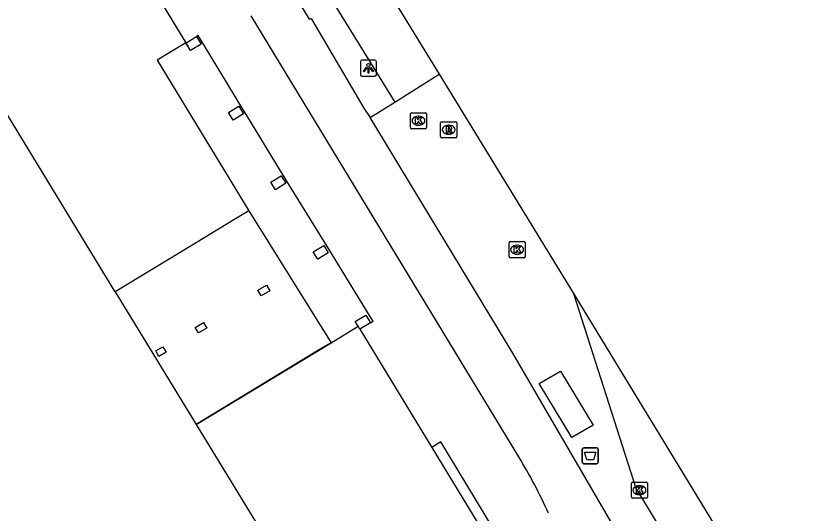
# Model space of a CAD drawing. Extents: x 159888 to 160757, y 384031 to 384746.
# Drawn here: x 160410.46 to 160459.47, y 384615.95 to 384646.9 of the extents above; entities that cross this region are included whole.
import ezdxf

# ---------------------------------------------------------------- set-up
doc = ezdxf.new("R2010")
doc.units = 0
for name, color, linetype in [('IMGEO_Afvalbak', 7, 'Continuous'), ('IMGEO_Fietspad_gesloten', 7, 'Continuous'), ('IMGEO_Kolk', 7, 'Continuous'), ('IMGEO_Lichtpunt', 7, 'Continuous'), ('IMGEO_OVBaan_gesloten', 7, 'Continuous'), ('IMGEO_Pand', 7, 'Continuous'), ('IMGEO_Pand_overbouw', 7, 'Continuous'), ('IMGEO_Rijbaan_lokaal_gesloten', 7, 'Continuous'), ('IMGEO_Rioolput', 7, 'Continuous'), ('IMGEO_Voetpad_gesloten', 7, 'Continuous'), ('IMGEO_Voetpad_onverhard', 7, 'Continuous'), ('IMGEO_Voetpad_open', 7, 'Continuous')]:
    doc.layers.add(name, color=color, linetype=linetype)

msp = doc.modelspace()

# ---------------------------------------------------------------- linework, layer by layer
at = {"layer": 'IMGEO_Afvalbak'}
for p, q in [((160445.673, 384619.128), (160445.673, 384619.928)), ((160445.673, 384619.928), (160445.673, 384619.128)), ((160445.773, 384620.028), (160446.563, 384620.028)), ((160446.563, 384620.028), (160445.773, 384620.028)), ((160446.663, 384619.928), (160446.663, 384619.128)), ((160446.663, 384619.128), (160446.663, 384619.928)), ((160446.563, 384619.028), (160445.773, 384619.028)), ((160445.773, 384619.028), (160446.563, 384619.028))]:
    msp.add_line(p, q, dxfattribs=at)
msp.add_lwpolyline([(160445.816, 384619.742), (160446.52, 384619.742), (160446.371, 384619.272), (160445.965, 384619.272), (160445.816, 384619.742)], dxfattribs=at)
for centre, start, end in [((160445.773, 384619.928), 90, 180), ((160445.773, 384619.928), 90, 180), ((160446.563, 384619.928), 0, 90), ((160446.563, 384619.928), 360, 90), ((160445.773, 384619.128), 180, 270), ((160445.773, 384619.128), 180, 270), ((160446.563, 384619.128), 270, 0), ((160446.563, 384619.128), 270, 0)]:
    msp.add_arc(centre, 0.1, start, end, dxfattribs=at)
at = {"layer": 'IMGEO_Fietspad_gesloten'}
for points in [[(160427.003, 384649.617), (160427.434, 384648.786), (160428.701, 384646.685), (160428.817, 384646.742), (160432.1, 384641.147), (160432.486, 384640.562)], [(160441.736, 384619.457), (160425.084, 384646.903)], [(160452.875, 384606.111), (160441.361, 384625.901), (160432.486, 384640.562)]]:
    msp.add_lwpolyline(points, dxfattribs=at)
msp.add_arc((160411.012, 384601.105), 35.788, 24.5051, 30.8503, dxfattribs=at)
at = {"layer": 'IMGEO_Kolk'}
for p, q in [((160434.992, 384639.946), (160434.992, 384640.798)), ((160435.067, 384640.872), (160435.919, 384640.872)), ((160435.48, 384640.652), (160435.505, 384640.652)), ((160435.993, 384640.798), (160435.993, 384639.946)), ((160435.503, 384640.092), (160435.478, 384640.092)), ((160435.919, 384639.872), (160435.067, 384639.872)), ((160441.122, 384631.922), (160441.122, 384632.774)), ((160441.197, 384632.848), (160442.049, 384632.848)), ((160441.61, 384632.628), (160441.635, 384632.628)), ((160442.123, 384632.774), (160442.123, 384631.922)), ((160442.049, 384631.848), (160441.197, 384631.848)), ((160441.633, 384632.068), (160441.608, 384632.068)), ((160448.727, 384616.959), (160448.727, 384617.811)), ((160448.802, 384617.885), (160449.654, 384617.885)), ((160449.215, 384617.665), (160449.24, 384617.665)), ((160449.728, 384617.811), (160449.728, 384616.959)), ((160449.238, 384617.105), (160449.213, 384617.105)), ((160449.654, 384616.885), (160448.802, 384616.885))]:
    msp.add_line(p, q, dxfattribs=at)
for points in [[(160434.992, 384639.946), (160434.992, 384640.798)], [(160435.067, 384640.872), (160435.919, 384640.872)], [(160435.313, 384640.572), (160435.436, 384640.572), (160435.436, 384640.421), (160435.566, 384640.572), (160435.73, 384640.572), (160435.584, 384640.421), (160435.737, 384640.172), (160435.585, 384640.172), (160435.5, 384640.336), (160435.436, 384640.269), (160435.436, 384640.172), (160435.313, 384640.172), (160435.313, 384640.572)], [(160435.993, 384640.798), (160435.993, 384639.946)], [(160435.919, 384639.872), (160435.067, 384639.872)], [(160441.122, 384631.922), (160441.122, 384632.774)], [(160441.197, 384632.848), (160442.049, 384632.848)], [(160442.123, 384632.774), (160442.123, 384631.922)], [(160441.443, 384632.548), (160441.566, 384632.548), (160441.566, 384632.397), (160441.696, 384632.548), (160441.86, 384632.548), (160441.714, 384632.397), (160441.867, 384632.148), (160441.715, 384632.148), (160441.63, 384632.312), (160441.566, 384632.245), (160441.566, 384632.148), (160441.443, 384632.148), (160441.443, 384632.548)], [(160442.049, 384631.848), (160441.197, 384631.848)], [(160448.727, 384616.959), (160448.727, 384617.811)], [(160448.802, 384617.885), (160449.654, 384617.885)], [(160449.048, 384617.585), (160449.171, 384617.585), (160449.171, 384617.434), (160449.301, 384617.585), (160449.465, 384617.585), (160449.319, 384617.434), (160449.472, 384617.185), (160449.32, 384617.185), (160449.235, 384617.349), (160449.171, 384617.282), (160449.171, 384617.185), (160449.048, 384617.185), (160449.048, 384617.585)], [(160449.728, 384617.811), (160449.728, 384616.959)], [(160449.654, 384616.885), (160448.802, 384616.885)]]:
    msp.add_lwpolyline(points, dxfattribs=at)
for centre, start, end in [((160435.069, 384640.796), 91.552, 178.448), ((160435.069, 384640.796), 91.552, 178.448), ((160435.917, 384640.796), 1.552, 88.448), ((160435.917, 384640.796), 1.552, 88.448), ((160435.069, 384639.948), 181.552, 268.448), ((160435.069, 384639.948), 181.552, 268.448), ((160435.917, 384639.948), 271.552, 358.448), ((160435.917, 384639.948), 271.552, 358.448), ((160441.199, 384632.772), 91.552, 178.448), ((160441.199, 384632.772), 91.552, 178.448), ((160442.047, 384632.772), 1.552, 88.448), ((160442.047, 384632.772), 1.552, 88.448), ((160441.199, 384631.924), 181.552, 268.448), ((160441.199, 384631.924), 181.552, 268.448), ((160442.047, 384631.924), 271.552, 358.448), ((160442.047, 384631.924), 271.552, 358.448), ((160448.804, 384617.809), 91.552, 178.448), ((160448.804, 384617.809), 91.552, 178.448), ((160449.652, 384617.809), 1.552, 88.448), ((160449.652, 384617.809), 1.552, 88.448), ((160448.804, 384616.961), 181.552, 268.448), ((160448.804, 384616.961), 181.552, 268.448), ((160449.652, 384616.961), 271.552, 358.448), ((160449.652, 384616.961), 271.552, 358.448)]:
    msp.add_arc(centre, 0.0765, start, end, dxfattribs=at)
for centre, major_axis, ratio, start_param, end_param in [((160435.479, 384640.372), (-0.387, 0.002), 0.722429, 4.712389, 7.853982), ((160435.504, 384640.372), (-0.39, 0.002), 0.717154, 1.570796, 4.712389), ((160441.609, 384632.348), (-0.387, 0.002), 0.722429, 4.712389, 7.853982), ((160441.634, 384632.348), (-0.39, 0.002), 0.717154, 1.570796, 4.712389), ((160449.214, 384617.385), (-0.387, 0.002), 0.722429, 4.712389, 7.853982), ((160449.239, 384617.385), (-0.39, 0.002), 0.717154, 1.570796, 4.712389)]:
    msp.add_ellipse(centre, major_axis=major_axis, ratio=ratio, start_param=start_param, end_param=end_param, dxfattribs=at)
at = {"layer": 'IMGEO_Lichtpunt'}
for p, q in [((160431.881, 384644.042), (160431.881, 384643.235)), ((160431.881, 384644.042), (160431.881, 384643.235)), ((160432.783, 384644.137), (160431.975, 384644.137)), ((160432.783, 384644.137), (160431.975, 384644.137)), ((160432.877, 384643.235), (160432.877, 384644.042)), ((160432.877, 384643.235), (160432.877, 384644.042)), ((160431.975, 384643.141), (160432.783, 384643.141)), ((160431.975, 384643.141), (160432.783, 384643.141))]:
    msp.add_line(p, q, dxfattribs=at)
for points in [[(160432.255, 384643.706), (160432.294, 384643.678), (160432.106, 384643.416), (160432.068, 384643.443), (160432.255, 384643.706)], [(160432.357, 384643.658), (160432.404, 384643.658), (160432.404, 384643.336), (160432.357, 384643.336), (160432.357, 384643.658)], [(160432.467, 384643.678), (160432.505, 384643.705), (160432.692, 384643.443), (160432.653, 384643.415), (160432.467, 384643.678)]]:
    msp.add_lwpolyline(points, dxfattribs=at)
msp.add_circle((160432.38, 384643.84), 0.0994, dxfattribs=at)
for centre, start, end in [((160431.975, 384644.042), 90, 180), ((160431.975, 384644.042), 90, 180), ((160432.783, 384644.042), 0, 90), ((160432.783, 384644.042), 0, 90), ((160431.975, 384643.235), 180, 270), ((160431.975, 384643.235), 180, 270), ((160432.783, 384643.235), 270, 0), ((160432.783, 384643.235), 270, 360)]:
    msp.add_arc(centre, 0.0946, start, end, dxfattribs=at)
at = {"layer": 'IMGEO_OVBaan_gesloten'}
for points in [[(160445.132, 384629.622), (160457.653, 384609.05), (160459.471, 384603.344)], [(160445.132, 384629.622), (160449.002, 384617.513), (160455.131, 384607.374)]]:
    msp.add_lwpolyline(points, dxfattribs=at)
at = {"layer": 'IMGEO_Pand'}
for points in [[(160412.203, 384659.764), (160413.13, 384658.232), (160421.024, 384645.221), (160421.028, 384645.215), (160419.246, 384644.139), (160424.95, 384634.77)], [(160424.95, 384634.77), (160424.12, 384634.267), (160420.68, 384632.174), (160416.644, 384629.719), (160403.36, 384651.559), (160399.912, 384649.51)], [(160421.685, 384645.613), (160421.975, 384645.142), (160421.329, 384644.751), (160421.043, 384645.224), (160421.685, 384645.613)], [(160424.327, 384641.271), (160424.614, 384640.806), (160423.968, 384640.415), (160423.685, 384640.882), (160424.327, 384641.271)], [(160426.96, 384636.946), (160427.25, 384636.477), (160426.604, 384636.082), (160426.316, 384636.552), (160426.96, 384636.946)], [(160429.601, 384632.617), (160429.887, 384632.147), (160429.24, 384631.753), (160428.954, 384632.223), (160429.601, 384632.617)], [(160425.514, 384629.819), (160426.039, 384630.13), (160426.243, 384629.786), (160425.718, 384629.475), (160425.514, 384629.819)], [(160431.742, 384627.583), (160431.561, 384627.882), (160432.219, 384628.281), (160432.509, 384627.803), (160431.851, 384627.403)], [(160421.617, 384627.51), (160422.125, 384627.811), (160422.329, 384627.467), (160421.821, 384627.166), (160421.617, 384627.51)], [(160430.061, 384626.562), (160431.742, 384627.583)], [(160431.851, 384627.403), (160431.742, 384627.583)], [(160431.851, 384627.403), (160431.955, 384627.232), (160436.322, 384620.038)], [(160419.156, 384626.053), (160419.595, 384626.313), (160419.799, 384625.969), (160419.36, 384625.709), (160419.156, 384626.053)], [(160430.061, 384626.562), (160429.178, 384626.026), (160421.683, 384621.476), (160439.295, 384592.609), (160441.071, 384589.697)], [(160436.322, 384620.038), (160451.383, 384595.228)]]:
    msp.add_lwpolyline(points, dxfattribs=at)
at = {"layer": 'IMGEO_Pand_overbouw'}
for points in [[(160427.213, 384636.77), (160424.821, 384640.699), (160424.576, 384641.101), (160422.184, 384645.03), (160421.79, 384645.677), (160421.685, 384645.613), (160421.975, 384645.142), (160421.329, 384644.751), (160421.028, 384645.215), (160419.246, 384644.139), (160424.95, 384634.77), (160424.12, 384634.267), (160420.68, 384632.174), (160416.644, 384629.719), (160421.683, 384621.476), (160430.061, 384626.562), (160431.742, 384627.583), (160431.561, 384627.882), (160432.219, 384628.281), (160432.509, 384627.803), (160432.667, 384627.898), (160432.445, 384628.259), (160429.89, 384632.412)], [(160423.685, 384640.882), (160424.327, 384641.271), (160424.614, 384640.806), (160423.968, 384640.415)], [(160426.316, 384636.552), (160426.96, 384636.946), (160427.25, 384636.477), (160426.604, 384636.082)], [(160428.954, 384632.223), (160429.601, 384632.617), (160429.887, 384632.147), (160429.24, 384631.753)]]:
    msp.add_lwpolyline(points, close=True, dxfattribs=at)
at = {"layer": 'IMGEO_Rijbaan_lokaal_gesloten'}
for points in [[(160427.305, 384658.73), (160436.779, 384643.259)], [(160436.779, 384643.259), (160445.132, 384629.622)]]:
    msp.add_lwpolyline(points, dxfattribs=at)
at = {"layer": 'IMGEO_Rioolput'}
for p, q in [((160436.868, 384639.385), (160436.868, 384640.237)), ((160436.943, 384640.311), (160437.795, 384640.311)), ((160437.356, 384640.091), (160437.381, 384640.091)), ((160437.869, 384640.237), (160437.869, 384639.385)), ((160437.379, 384639.531), (160437.354, 384639.531)), ((160437.795, 384639.311), (160436.943, 384639.311))]:
    msp.add_line(p, q, dxfattribs=at)
for points in [[(160436.868, 384639.385), (160436.868, 384640.237)], [(160436.943, 384640.311), (160437.795, 384640.311)], [(160437.457, 384640.009), (160437.205, 384640.011), (160437.205, 384639.611)], [(160437.869, 384640.237), (160437.869, 384639.385)], [(160437.205, 384639.611), (160437.329, 384639.611), (160437.329, 384639.773), (160437.34, 384639.773)], [(160437.383, 384639.93), (160437.329, 384639.93), (160437.329, 384639.849)], [(160437.329, 384639.849), (160437.381, 384639.849)], [(160437.387, 384639.744), (160437.458, 384639.611), (160437.598, 384639.611), (160437.533, 384639.737)], [(160437.795, 384639.311), (160436.943, 384639.311)]]:
    msp.add_lwpolyline(points, dxfattribs=at)
for centre, radius, start, end in [((160436.945, 384640.235), 0.0765, 91.552, 178.448), ((160436.945, 384640.235), 0.0765, 91.552, 178.448), ((160437.456, 384639.899), 0.109, 350.3612, 89.416), ((160437.793, 384640.235), 0.0765, 1.552, 88.448), ((160437.793, 384640.235), 0.0765, 1.552, 88.448), ((160437.339, 384639.72), 0.0533, 26.0293, 88.6989), ((160437.365, 384640.038), 0.19, 274.7715, 282.9687), ((160437.389, 384639.834), 0.0964, 77.0061, 93.1865), ((160437.403, 384639.891), 0.0378, 276.6634, 79.6772), ((160437.454, 384639.899), 0.112, 277.5842, 350.9817), ((160437.438, 384639.684), 0.108, 29.5134, 73.7905), ((160436.945, 384639.387), 0.0765, 181.552, 268.448), ((160436.945, 384639.387), 0.0765, 181.552, 268.448), ((160437.793, 384639.387), 0.0765, 271.552, 358.448), ((160437.793, 384639.387), 0.0765, 271.552, 358.448)]:
    msp.add_arc(centre, radius, start, end, dxfattribs=at)
for centre, major_axis, ratio, start_param, end_param in [((160437.355, 384639.811), (-0.387, 0.002), 0.722429, 4.712389, 7.853982), ((160437.38, 384639.811), (-0.39, 0.002), 0.717154, 1.570796, 4.712389)]:
    msp.add_ellipse(centre, major_axis=major_axis, ratio=ratio, start_param=start_param, end_param=end_param, dxfattribs=at)
at = {"layer": 'IMGEO_Voetpad_gesloten'}
msp.add_lwpolyline([(160445.032, 384620.656), (160442.988, 384624.02), (160444.314, 384624.779), (160446.347, 384621.432), (160445.032, 384620.656)], dxfattribs=at)
at = {"layer": 'IMGEO_Voetpad_onverhard'}
msp.add_lwpolyline([(160430.03, 384648.017), (160434.025, 384641.532)], dxfattribs=at)
at = {"layer": 'IMGEO_Voetpad_open'}
for points in [[(160434.025, 384641.532), (160436.779, 384643.259)], [(160432.486, 384640.562), (160434.025, 384641.532)], [(160424.95, 384634.77), (160430.061, 384626.562)], [(160451.383, 384595.228), (160451.894, 384595.522), (160436.887, 384620.394), (160436.322, 384620.038)]]:
    msp.add_lwpolyline(points, dxfattribs=at)

doc.saveas('drawing.dxf')
